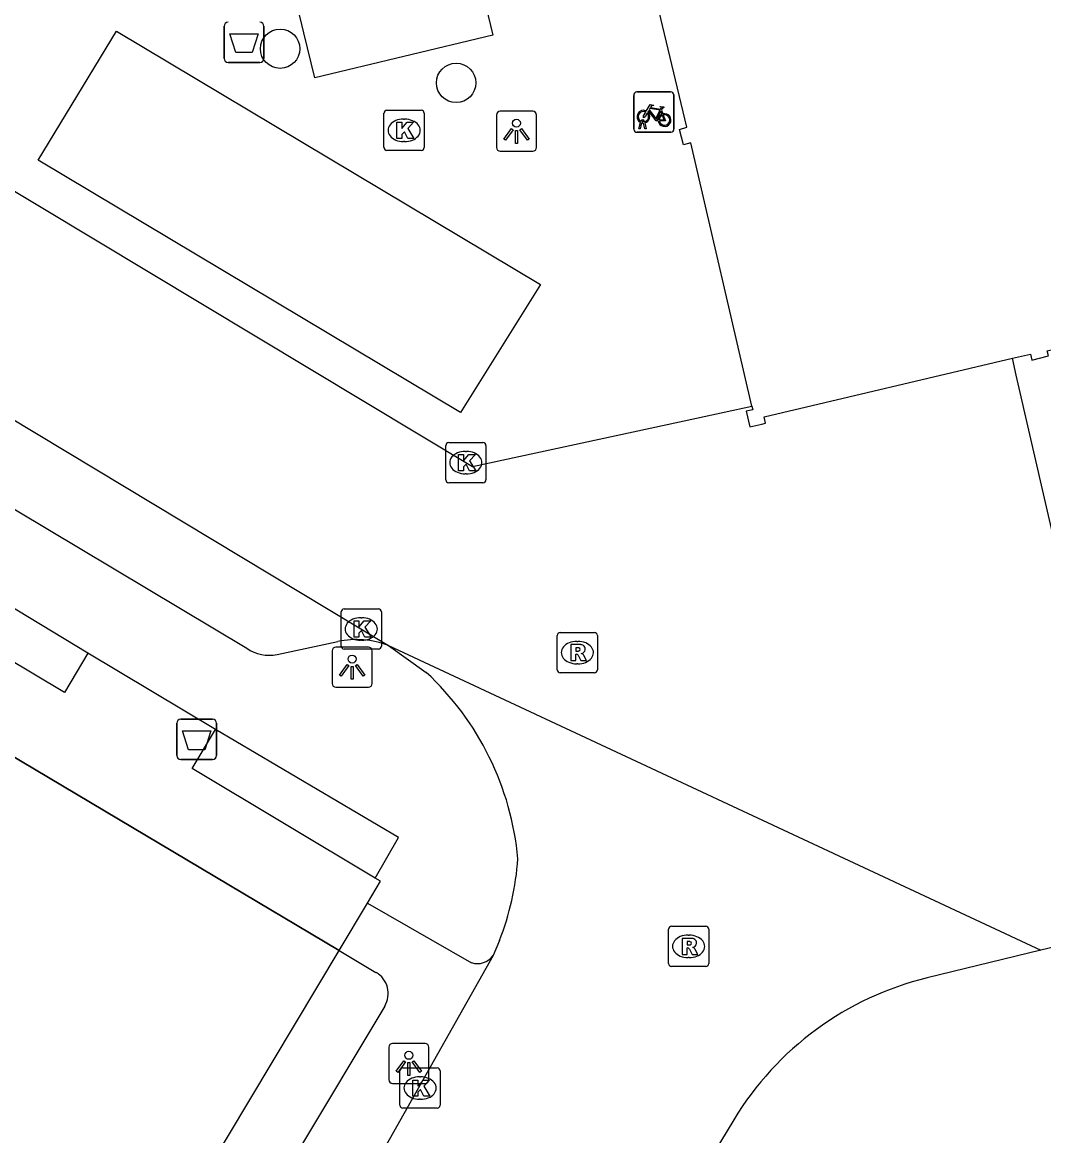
# Model space of a CAD drawing. Extents: x 158461 to 159795, y 387220 to 388672.
# Drawn here: x 159287.49 to 159312.9, y 388181.8 to 388209.51 of the extents above; entities that cross this region are included whole.
import ezdxf

# ---------------------------------------------------------------- set-up
doc = ezdxf.new("R2010")
doc.units = 0
for name, color, linetype in [('IMGEO_Afvalbak', 7, 'Continuous'), ('IMGEO_Boom', 7, 'Continuous'), ('IMGEO_Fietsenrek', 7, 'Continuous'), ('IMGEO_Kolk', 7, 'Continuous'), ('IMGEO_Lichtpunt', 7, 'Continuous'), ('IMGEO_Pand', 7, 'Continuous'), ('IMGEO_Pand_overbouw', 7, 'Continuous'), ('IMGEO_Parkeervlak_open', 7, 'Continuous'), ('IMGEO_Rijbaan_lokaal_gesloten', 7, 'Continuous'), ('IMGEO_Rijbaan_lokaal_open', 7, 'Continuous'), ('IMGEO_Rioolput', 7, 'Continuous'), ('IMGEO_Voetpad_open', 7, 'Continuous')]:
    doc.layers.add(name, color=color, linetype=linetype)

msp = doc.modelspace()

# ---------------------------------------------------------------- linework, layer by layer
at = {"layer": 'IMGEO_Afvalbak'}
for p, q in [((159292.509, 388208.608), (159292.509, 388209.408)), ((159292.509, 388209.408), (159292.509, 388208.608)), ((159293.499, 388209.408), (159293.499, 388208.608)), ((159293.499, 388208.608), (159293.499, 388209.408)), ((159293.399, 388208.508), (159292.609, 388208.508)), ((159292.609, 388208.508), (159293.399, 388208.508)), ((159291.332, 388191.265), (159291.332, 388192.065)), ((159291.332, 388192.065), (159291.332, 388191.265)), ((159291.432, 388192.165), (159292.222, 388192.165)), ((159292.222, 388192.165), (159291.432, 388192.165)), ((159292.322, 388192.065), (159292.322, 388191.265)), ((159292.322, 388191.265), (159292.322, 388192.065)), ((159292.222, 388191.165), (159291.432, 388191.165)), ((159291.432, 388191.165), (159292.222, 388191.165))]:
    msp.add_line(p, q, dxfattribs=at)
for points in [[(159292.652, 388209.222), (159293.356, 388209.222), (159293.207, 388208.752), (159292.801, 388208.752), (159292.652, 388209.222)], [(159291.475, 388191.879), (159292.179, 388191.879), (159292.03, 388191.409), (159291.624, 388191.409), (159291.475, 388191.879)]]:
    msp.add_lwpolyline(points, dxfattribs=at)
for centre, start, end in [((159292.609, 388209.408), 90, 180), ((159292.609, 388209.408), 90, 180), ((159293.399, 388209.408), 0, 90), ((159293.399, 388209.408), 360, 90), ((159292.609, 388208.608), 180, 270), ((159292.609, 388208.608), 180, 270), ((159293.399, 388208.608), 270, 0), ((159293.399, 388208.608), 270, 0), ((159291.432, 388192.065), 90, 180), ((159291.432, 388192.065), 90, 180), ((159292.222, 388192.065), 0, 90), ((159292.222, 388192.065), 360, 90), ((159291.432, 388191.265), 180, 270), ((159291.432, 388191.265), 180, 270), ((159292.222, 388191.265), 270, 0), ((159292.222, 388191.265), 270, 0)]:
    msp.add_arc(centre, 0.1, start, end, dxfattribs=at)
at = {"layer": 'IMGEO_Boom'}
for centre in [(159293.902, 388208.85), (159298.28, 388207.999)]:
    msp.add_circle(centre, 0.489, dxfattribs=at)
at = {"layer": 'IMGEO_Fietsenrek'}
for p, q in [((159302.774, 388207.773), (159303.615, 388207.773)), ((159303.615, 388207.773), (159302.774, 388207.773)), ((159303.699, 388207.698), (159303.699, 388206.857)), ((159303.699, 388206.857), (159303.699, 388207.698)), ((159302.699, 388206.848), (159302.699, 388207.689)), ((159302.699, 388207.689), (159302.699, 388206.848)), ((159303.386, 388207.322), (159303.422, 388207.227)), ((159302.826, 388206.857), (159302.865, 388207.017)), ((159302.895, 388207.005), (159302.86, 388206.857)), ((159302.937, 388207.029), (159302.936, 388207.033)), ((159302.978, 388206.857), (159302.944, 388206.999)), ((159302.968, 388207.04), (159302.969, 388207.033)), ((159302.976, 388207.003), (159303.011, 388206.857)), ((159303.624, 388206.773), (159302.783, 388206.773)), ((159302.783, 388206.773), (159303.624, 388206.773)), ((159302.86, 388206.857), (159302.826, 388206.857)), ((159303.011, 388206.857), (159302.978, 388206.857))]:
    msp.add_line(p, q, dxfattribs=at)
for points in [[(159303.012, 388207.299), (159303.107, 388207.463), (159303.193, 388207.449), (159303.195, 388207.44), (159303.139, 388207.429), (159303.112, 388207.384), (159303.368, 388207.343)], [(159303.033, 388207.247), (159302.981, 388207.157), (159302.941, 388207.132), (159302.942, 388207.179), (159302.997, 388207.273)], [(159303.308, 388207.055), (159303.258, 388207.055), (159303.067, 388207.306), (159303.048, 388207.274)], [(159303.355, 388207.318), (159303.098, 388207.359), (159303.081, 388207.33), (159303.248, 388207.11), (159303.355, 388207.318)], [(159303.403, 388207.22), (159303.373, 388207.297), (159303.264, 388207.079), (159303.307, 388207.079)], [(159303.337, 388207.079), (159303.457, 388207.078), (159303.413, 388207.192)], [(159303.433, 388207.199), (159303.488, 388207.054), (159303.338, 388207.054)], [(159303.368, 388207.343), (159303.393, 388207.392), (159303.387, 388207.396), (159303.364, 388207.4), (159303.352, 388207.407), (159303.351, 388207.41), (159303.353, 388207.415), (159303.448, 388207.4), (159303.45, 388207.39), (159303.44, 388207.377), (159303.428, 388207.371), (159303.414, 388207.377), (159303.386, 388207.322)]]:
    msp.add_lwpolyline(points, dxfattribs=at)
for centre, radius, start, end in [((159302.777, 388207.695), 0.0779, 92.4484, 184.2845), ((159302.777, 388207.695), 0.0779, 92.4484, 184.2845), ((159303.621, 388207.695), 0.0779, 2.4484, 94.2845), ((159303.621, 388207.695), 0.0779, 2.4484, 94.2845), ((159302.939, 388207.158), 0.159, 62.6766, 242.1369), ((159302.939, 388207.158), 0.129, 63.3192, 238.903), ((159302.939, 388207.158), 0.129, 283.6043, 43.4302), ((159302.939, 388207.158), 0.159, 283.5766, 46.6042), ((159303.466, 388207.074), 0.159, 113.3408, 178.3217), ((159303.466, 388207.074), 0.159, 187.0065, 105.7708), ((159303.466, 388207.074), 0.129, 113.923, 177.9556), ((159303.466, 388207.074), 0.129, 188.6715, 104.5883), ((159302.919, 388207.029), 0.0499, 12.8025, 158.6934), ((159302.939, 388207.158), 0.159, 253.9967, 271.7867), ((159302.919, 388207.029), 0.0174, 12.8025, 163.4502), ((159302.939, 388207.158), 0.129, 253.415, 269.0204), ((159302.777, 388206.851), 0.0779, 182.4484, 274.2845), ((159302.777, 388206.851), 0.0779, 182.4484, 274.2845), ((159303.621, 388206.851), 0.0779, 272.4484, 4.2845), ((159303.621, 388206.851), 0.0779, 272.4484, 4.2845)]:
    msp.add_arc(centre, radius, start, end, dxfattribs=at)
at = {"layer": 'IMGEO_Kolk'}
for p, q in [((159296.486, 388206.392), (159296.486, 388207.244)), ((159296.561, 388207.318), (159297.413, 388207.318)), ((159297.487, 388207.244), (159297.487, 388206.392)), ((159296.974, 388207.098), (159296.999, 388207.098)), ((159297.413, 388206.318), (159296.561, 388206.318)), ((159296.997, 388206.538), (159296.972, 388206.538)), ((159298.022, 388198.125), (159298.022, 388198.977)), ((159298.097, 388199.051), (159298.949, 388199.051)), ((159298.51, 388198.831), (159298.535, 388198.831)), ((159299.023, 388198.977), (159299.023, 388198.125)), ((159298.949, 388198.051), (159298.097, 388198.051)), ((159298.533, 388198.271), (159298.508, 388198.271)), ((159295.42, 388193.986), (159295.42, 388194.838)), ((159295.495, 388194.912), (159296.347, 388194.912)), ((159295.908, 388194.692), (159295.933, 388194.692)), ((159296.421, 388194.838), (159296.421, 388193.986)), ((159295.931, 388194.132), (159295.906, 388194.132)), ((159296.347, 388193.912), (159295.495, 388193.912)), ((159296.883, 388182.564), (159296.883, 388183.416)), ((159296.958, 388183.49), (159297.81, 388183.49)), ((159297.884, 388183.416), (159297.884, 388182.564)), ((159297.371, 388183.27), (159297.396, 388183.27)), ((159297.81, 388182.49), (159296.958, 388182.49)), ((159297.394, 388182.71), (159297.369, 388182.71))]:
    msp.add_line(p, q, dxfattribs=at)
for points in [[(159296.486, 388206.392), (159296.486, 388207.244)], [(159296.561, 388207.318), (159297.413, 388207.318)], [(159297.487, 388207.244), (159297.487, 388206.392)], [(159296.807, 388207.018), (159296.93, 388207.018), (159296.93, 388206.867), (159297.06, 388207.018), (159297.224, 388207.018), (159297.078, 388206.867), (159297.231, 388206.618), (159297.079, 388206.618), (159296.994, 388206.782), (159296.93, 388206.715), (159296.93, 388206.618), (159296.807, 388206.618), (159296.807, 388207.018)], [(159297.413, 388206.318), (159296.561, 388206.318)], [(159298.022, 388198.125), (159298.022, 388198.977)], [(159298.097, 388199.051), (159298.949, 388199.051)], [(159299.023, 388198.977), (159299.023, 388198.125)], [(159298.343, 388198.751), (159298.466, 388198.751), (159298.466, 388198.6), (159298.596, 388198.751), (159298.76, 388198.751), (159298.614, 388198.6), (159298.767, 388198.351), (159298.615, 388198.351), (159298.53, 388198.515), (159298.466, 388198.448), (159298.466, 388198.351), (159298.343, 388198.351), (159298.343, 388198.751)], [(159298.949, 388198.051), (159298.097, 388198.051)], [(159295.42, 388193.986), (159295.42, 388194.838)], [(159295.495, 388194.912), (159296.347, 388194.912)], [(159296.421, 388194.838), (159296.421, 388193.986)], [(159295.741, 388194.612), (159295.864, 388194.612), (159295.864, 388194.461), (159295.994, 388194.612), (159296.158, 388194.612), (159296.012, 388194.461), (159296.165, 388194.212), (159296.013, 388194.212), (159295.928, 388194.376), (159295.864, 388194.309), (159295.864, 388194.212), (159295.741, 388194.212), (159295.741, 388194.612)], [(159296.347, 388193.912), (159295.495, 388193.912)], [(159296.883, 388182.564), (159296.883, 388183.416)], [(159296.958, 388183.49), (159297.81, 388183.49)], [(159297.884, 388183.416), (159297.884, 388182.564)], [(159297.204, 388183.19), (159297.327, 388183.19), (159297.327, 388183.039), (159297.457, 388183.19), (159297.621, 388183.19), (159297.475, 388183.039), (159297.628, 388182.79), (159297.476, 388182.79), (159297.391, 388182.954), (159297.327, 388182.887), (159297.327, 388182.79), (159297.204, 388182.79), (159297.204, 388183.19)], [(159297.81, 388182.49), (159296.958, 388182.49)]]:
    msp.add_lwpolyline(points, dxfattribs=at)
for centre, start, end in [((159296.563, 388207.242), 91.552, 178.448), ((159296.563, 388207.242), 91.552, 178.448), ((159297.411, 388207.242), 1.552, 88.448), ((159297.411, 388207.242), 1.552, 88.448), ((159296.563, 388206.394), 181.552, 268.448), ((159296.563, 388206.394), 181.552, 268.448), ((159297.411, 388206.394), 271.552, 358.448), ((159297.411, 388206.394), 271.552, 358.448), ((159298.099, 388198.975), 91.552, 178.448), ((159298.099, 388198.975), 91.552, 178.448), ((159298.947, 388198.975), 1.552, 88.448), ((159298.947, 388198.975), 1.552, 88.448), ((159298.099, 388198.127), 181.552, 268.448), ((159298.099, 388198.127), 181.552, 268.448), ((159298.947, 388198.127), 271.552, 358.448), ((159298.947, 388198.127), 271.552, 358.448), ((159295.497, 388194.836), 91.552, 178.448), ((159295.497, 388194.836), 91.552, 178.448), ((159296.345, 388194.836), 1.552, 88.448), ((159296.345, 388194.836), 1.552, 88.448), ((159295.497, 388193.988), 181.552, 268.448), ((159295.497, 388193.988), 181.552, 268.448), ((159296.345, 388193.988), 271.552, 358.448), ((159296.345, 388193.988), 271.552, 358.448), ((159296.96, 388183.414), 91.552, 178.448), ((159296.96, 388183.414), 91.552, 178.448), ((159297.808, 388183.414), 1.552, 88.448), ((159297.808, 388183.414), 1.552, 88.448), ((159296.96, 388182.566), 181.552, 268.448), ((159296.96, 388182.566), 181.552, 268.448), ((159297.808, 388182.566), 271.552, 358.448), ((159297.808, 388182.566), 271.552, 358.448)]:
    msp.add_arc(centre, 0.0765, start, end, dxfattribs=at)
for centre, major_axis, ratio, start_param, end_param in [((159296.973, 388206.818), (-0.387, 0.002), 0.722429, 4.712389, 7.853982), ((159296.998, 388206.818), (-0.39, 0.002), 0.717154, 1.570796, 4.712389), ((159298.509, 388198.551), (-0.387, 0.002), 0.722429, 4.712389, 7.853982), ((159298.534, 388198.551), (-0.39, 0.002), 0.717154, 1.570796, 4.712389), ((159295.907, 388194.412), (-0.387, 0.002), 0.722429, 4.712389, 7.853982), ((159295.932, 388194.412), (-0.39, 0.002), 0.717154, 1.570796, 4.712389), ((159297.37, 388182.99), (-0.387, 0.002), 0.722429, 4.712389, 7.853982), ((159297.395, 388182.99), (-0.39, 0.002), 0.717154, 1.570796, 4.712389)]:
    msp.add_ellipse(centre, major_axis=major_axis, ratio=ratio, start_param=start_param, end_param=end_param, dxfattribs=at)
at = {"layer": 'IMGEO_Lichtpunt'}
for p, q in [((159299.283, 388207.199), (159299.283, 388206.392)), ((159299.283, 388207.199), (159299.283, 388206.392)), ((159300.185, 388207.294), (159299.377, 388207.294)), ((159300.185, 388207.294), (159299.377, 388207.294)), ((159300.279, 388206.392), (159300.279, 388207.199)), ((159300.279, 388206.392), (159300.279, 388207.199)), ((159299.377, 388206.298), (159300.185, 388206.298)), ((159299.377, 388206.298), (159300.185, 388206.298)), ((159295.195, 388193.866), (159295.195, 388193.059)), ((159295.195, 388193.866), (159295.195, 388193.059)), ((159296.097, 388193.961), (159295.289, 388193.961)), ((159296.097, 388193.961), (159295.289, 388193.961)), ((159296.191, 388193.059), (159296.191, 388193.866)), ((159296.191, 388193.059), (159296.191, 388193.866)), ((159295.289, 388192.965), (159296.097, 388192.965)), ((159295.289, 388192.965), (159296.097, 388192.965)), ((159296.605, 388184.007), (159296.605, 388183.2)), ((159296.605, 388184.007), (159296.605, 388183.2)), ((159297.507, 388184.102), (159296.699, 388184.102)), ((159297.507, 388184.102), (159296.699, 388184.102)), ((159297.601, 388183.2), (159297.601, 388184.007)), ((159297.601, 388183.2), (159297.601, 388184.007)), ((159296.699, 388183.106), (159297.507, 388183.106)), ((159296.699, 388183.106), (159297.507, 388183.106))]:
    msp.add_line(p, q, dxfattribs=at)
for points in [[(159299.657, 388206.863), (159299.696, 388206.835), (159299.508, 388206.573), (159299.47, 388206.6), (159299.657, 388206.863)], [(159299.869, 388206.835), (159299.907, 388206.862), (159300.094, 388206.6), (159300.055, 388206.572), (159299.869, 388206.835)], [(159299.759, 388206.815), (159299.806, 388206.815), (159299.806, 388206.493), (159299.759, 388206.493), (159299.759, 388206.815)], [(159295.569, 388193.53), (159295.608, 388193.502), (159295.42, 388193.24), (159295.382, 388193.267), (159295.569, 388193.53)], [(159295.671, 388193.482), (159295.718, 388193.482), (159295.718, 388193.16), (159295.671, 388193.16), (159295.671, 388193.482)], [(159295.781, 388193.502), (159295.819, 388193.529), (159296.006, 388193.267), (159295.967, 388193.239), (159295.781, 388193.502)], [(159296.979, 388183.671), (159297.018, 388183.643), (159296.83, 388183.381), (159296.792, 388183.408), (159296.979, 388183.671)], [(159297.081, 388183.623), (159297.128, 388183.623), (159297.128, 388183.301), (159297.081, 388183.301), (159297.081, 388183.623)], [(159297.191, 388183.643), (159297.229, 388183.67), (159297.416, 388183.408), (159297.377, 388183.38), (159297.191, 388183.643)]]:
    msp.add_lwpolyline(points, dxfattribs=at)
for centre in [(159299.782, 388206.997), (159295.694, 388193.664), (159297.104, 388183.805)]:
    msp.add_circle(centre, 0.0994, dxfattribs=at)
for centre, start, end in [((159299.377, 388207.199), 90, 180), ((159299.377, 388207.199), 90, 180), ((159300.185, 388207.199), 0, 90), ((159300.185, 388207.199), 0, 90), ((159299.377, 388206.392), 180, 270), ((159299.377, 388206.392), 180, 270), ((159300.185, 388206.392), 270, 0), ((159300.185, 388206.392), 270, 360), ((159295.289, 388193.866), 90, 180), ((159295.289, 388193.866), 90, 180), ((159296.097, 388193.866), 0, 90), ((159296.097, 388193.866), 0, 90), ((159295.289, 388193.059), 180, 270), ((159295.289, 388193.059), 180, 270), ((159296.097, 388193.059), 270, 0), ((159296.097, 388193.059), 270, 360), ((159296.699, 388184.007), 90, 180), ((159296.699, 388184.007), 90, 180), ((159297.507, 388184.007), 0, 90), ((159297.507, 388184.007), 0, 90), ((159296.699, 388183.2), 180, 270), ((159296.699, 388183.2), 180, 270), ((159297.507, 388183.2), 270, 0), ((159297.507, 388183.2), 270, 360)]:
    msp.add_arc(centre, 0.0946, start, end, dxfattribs=at)
at = {"layer": 'IMGEO_Pand'}
for points in [[(159305.64, 388199.96), (159304.118, 388206.505), (159303.939, 388206.456), (159303.834, 388206.843), (159304.018, 388206.895), (159302.442, 388213.492), (159302.275, 388213.455), (159302.183, 388213.841), (159302.326, 388213.907), (159299.101, 388227.481), (159304.393, 388228.674), (159305.988, 388229.033), (159305.879, 388229.5), (159306.08, 388229.563), (159305.237, 388233.129), (159304.511, 388236.196), (159304.304, 388236.163), (159304.223, 388236.528), (159304.585, 388236.613), (159304.647, 388236.464), (159306.203, 388236.84), (159306.097, 388237.279), (159305.971, 388237.812)], [(159312.118, 388201.147), (159312.566, 388201.253), (159312.603, 388201.104), (159313.014, 388201.211), (159312.983, 388201.334), (159319.589, 388202.964), (159319.636, 388202.78), (159319.954, 388202.865), (159319.927, 388202.973), (159326.565, 388204.562), (159326.614, 388204.417), (159326.983, 388204.511), (159326.944, 388204.666), (159333.585, 388206.233), (159333.625, 388206.084), (159334.011, 388206.182), (159335.629, 388199.278)], [(159295.371, 388186.415), (159282.989, 388193.781), (159283.611, 388194.827), (159270.691, 388202.514)], [(159305.64, 388199.96), (159305.662, 388199.867), (159305.493, 388199.83), (159305.585, 388199.443), (159305.888, 388199.512), (159305.976, 388199.531), (159305.943, 388199.687), (159312.118, 388201.147)], [(159288.172, 388174.377), (159295.371, 388186.415)]]:
    msp.add_lwpolyline(points, dxfattribs=at)
at = {"layer": 'IMGEO_Pand_overbouw'}
msp.add_lwpolyline([(159271.736, 388204.222), (159270.691, 388202.514), (159283.611, 388194.827), (159282.989, 388193.781), (159295.371, 388186.415), (159296.076, 388187.594), (159296.4, 388188.135), (159296.269, 388188.213), (159291.713, 388190.938), (159292.294, 388191.91), (159289.12, 388193.808), (159288.535, 388192.829), (159284.078, 388195.494), (159284.676, 388196.495), (159279.718, 388199.46), (159280.203, 388200.27), (159277.089, 388202.133), (159276.599, 388201.313)], close=True, dxfattribs=at)
at = {"layer": 'IMGEO_Parkeervlak_open'}
msp.add_lwpolyline([(159295.371, 388186.415), (159296.076, 388187.594)], dxfattribs=at)
at = {"layer": 'IMGEO_Rijbaan_lokaal_gesloten'}
msp.add_lwpolyline([(159313.745, 388194.065), (159312.214, 388200.728), (159312.118, 388201.147)], dxfattribs=at)
at = {"layer": 'IMGEO_Rijbaan_lokaal_open'}
for points in [[(159285.247, 388206.534), (159298.692, 388198.451), (159304.264, 388199.661), (159305.64, 388199.96)], [(159282.727, 388202.35), (159296.599, 388193.998)], [(159296.599, 388193.998), (159312.829, 388186.418)], [(159296.599, 388193.998), (159297.535, 388193.333)], [(159337.246, 388192.351), (159315.657, 388187.105), (159312.829, 388186.418)], [(159299.357, 388186.658), (159299.2, 388186.29)], [(159312.829, 388186.418), (159310.001, 388185.731)], [(159299.2, 388186.29), (159291.698, 388172.984), (159291.387, 388172.458)], [(159305.187, 388182.202), (159301.038, 388175.339), (159297.416, 388169.349), (159286.422, 388151.165)]]:
    msp.add_lwpolyline(points, dxfattribs=at)
for centre, radius, start, end in [((159292.633, 388188.039), 7.215, 5.2331, 47.2028), ((159292.92, 388189.185), 6.915, 338.5664, 355.9539), ((159311.828, 388178.191), 7.758, 103.619, 148.8691)]:
    msp.add_arc(centre, radius, start, end, dxfattribs=at)
at = {"layer": 'IMGEO_Rioolput'}
for p, q in [((159300.795, 388193.399), (159300.795, 388194.251)), ((159300.87, 388194.325), (159301.722, 388194.325)), ((159301.796, 388194.251), (159301.796, 388193.399)), ((159301.283, 388194.105), (159301.308, 388194.105)), ((159301.722, 388193.325), (159300.87, 388193.325)), ((159301.306, 388193.545), (159301.281, 388193.545)), ((159303.563, 388186.089), (159303.563, 388186.941)), ((159303.638, 388187.015), (159304.49, 388187.015)), ((159304.564, 388186.941), (159304.564, 388186.089)), ((159304.051, 388186.795), (159304.076, 388186.795)), ((159304.074, 388186.235), (159304.049, 388186.235)), ((159304.49, 388186.015), (159303.638, 388186.015))]:
    msp.add_line(p, q, dxfattribs=at)
for points in [[(159300.795, 388193.399), (159300.795, 388194.251)], [(159300.87, 388194.325), (159301.722, 388194.325)], [(159301.796, 388194.251), (159301.796, 388193.399)], [(159301.384, 388194.023), (159301.132, 388194.025), (159301.132, 388193.625)], [(159301.31, 388193.944), (159301.256, 388193.944), (159301.256, 388193.863)], [(159301.256, 388193.863), (159301.308, 388193.863)], [(159301.132, 388193.625), (159301.256, 388193.625), (159301.256, 388193.787), (159301.267, 388193.787)], [(159301.314, 388193.758), (159301.385, 388193.625), (159301.525, 388193.625), (159301.46, 388193.751)], [(159301.722, 388193.325), (159300.87, 388193.325)], [(159303.563, 388186.089), (159303.563, 388186.941)], [(159303.638, 388187.015), (159304.49, 388187.015)], [(159304.564, 388186.941), (159304.564, 388186.089)], [(159304.152, 388186.713), (159303.9, 388186.715), (159303.9, 388186.315)], [(159303.9, 388186.315), (159304.024, 388186.315), (159304.024, 388186.477), (159304.035, 388186.477)], [(159304.078, 388186.634), (159304.024, 388186.634), (159304.024, 388186.553)], [(159304.024, 388186.553), (159304.076, 388186.553)], [(159304.082, 388186.448), (159304.153, 388186.315), (159304.293, 388186.315), (159304.228, 388186.441)], [(159304.49, 388186.015), (159303.638, 388186.015)]]:
    msp.add_lwpolyline(points, dxfattribs=at)
for centre, radius, start, end in [((159300.872, 388194.249), 0.0765, 91.552, 178.448), ((159300.872, 388194.249), 0.0765, 91.552, 178.448), ((159301.72, 388194.249), 0.0765, 1.552, 88.448), ((159301.72, 388194.249), 0.0765, 1.552, 88.448), ((159301.292, 388194.052), 0.19, 274.7715, 282.9687), ((159301.316, 388193.848), 0.0964, 77.0061, 93.1865), ((159301.33, 388193.905), 0.0378, 276.6634, 79.6772), ((159301.383, 388193.913), 0.109, 350.3612, 89.416), ((159301.381, 388193.913), 0.112, 277.5842, 350.9817), ((159301.266, 388193.734), 0.0533, 26.0293, 88.6989), ((159301.365, 388193.698), 0.108, 29.5134, 73.7905), ((159300.872, 388193.401), 0.0765, 181.552, 268.448), ((159300.872, 388193.401), 0.0765, 181.552, 268.448), ((159301.72, 388193.401), 0.0765, 271.552, 358.448), ((159301.72, 388193.401), 0.0765, 271.552, 358.448), ((159303.64, 388186.939), 0.0765, 91.552, 178.448), ((159303.64, 388186.939), 0.0765, 91.552, 178.448), ((159304.488, 388186.939), 0.0765, 1.552, 88.448), ((159304.488, 388186.939), 0.0765, 1.552, 88.448), ((159304.151, 388186.603), 0.109, 350.3612, 89.416), ((159304.034, 388186.424), 0.0533, 26.0293, 88.6989), ((159304.06, 388186.742), 0.19, 274.7715, 282.9687), ((159304.084, 388186.538), 0.0964, 77.0061, 93.1865), ((159304.098, 388186.595), 0.0378, 276.6634, 79.6772), ((159304.149, 388186.603), 0.112, 277.5842, 350.9817), ((159304.133, 388186.388), 0.108, 29.5134, 73.7905), ((159303.64, 388186.091), 0.0765, 181.552, 268.448), ((159303.64, 388186.091), 0.0765, 181.552, 268.448), ((159304.488, 388186.091), 0.0765, 271.552, 358.448), ((159304.488, 388186.091), 0.0765, 271.552, 358.448)]:
    msp.add_arc(centre, radius, start, end, dxfattribs=at)
for centre, major_axis, ratio, start_param, end_param in [((159301.282, 388193.825), (-0.387, 0.002), 0.722429, 4.712389, 7.853982), ((159301.307, 388193.825), (-0.39, 0.002), 0.717154, 1.570796, 4.712389), ((159304.05, 388186.515), (-0.387, 0.002), 0.722429, 4.712389, 7.853982), ((159304.075, 388186.515), (-0.39, 0.002), 0.717154, 1.570796, 4.712389)]:
    msp.add_ellipse(centre, major_axis=major_axis, ratio=ratio, start_param=start_param, end_param=end_param, dxfattribs=at)
at = {"layer": 'IMGEO_Voetpad_open'}
for points in [[(159298.122, 388213.63), (159299.19, 388209.188), (159294.765, 388208.124), (159294.496, 388209.244), (159293.697, 388212.566), (159298.122, 388213.63)], [(159289.834, 388209.284), (159300.377, 388202.984), (159298.389, 388199.8), (159287.882, 388206.073), (159289.834, 388209.284)], [(159296.076, 388187.594), (159296.4, 388188.135), (159296.269, 388188.213), (159296.849, 388189.223), (159292.294, 388191.91), (159289.12, 388193.808), (159284.676, 388196.495), (159285.16, 388197.306), (159280.997, 388199.795)], [(159284.014, 388199.352), (159293.075, 388193.932)], [(159293.829, 388193.779), (159295.339, 388194.098)], [(159296.076, 388187.594), (159298.662, 388186.11)], [(159295.371, 388186.415), (159296.287, 388185.869)], [(159296.504, 388185.031), (159289.991, 388174.155)]]:
    msp.add_lwpolyline(points, dxfattribs=at)
for centre, radius, start, end in [((159295.803, 388191.96), 2.188, 68.673, 102.2515), ((159293.625, 388194.71), 0.953, 234.7213, 282.3375), ((159298.81, 388186.562), 0.475, 251.8589, 325.1387), ((159295.983, 388185.343), 0.608, 329.0898, 59.9459)]:
    msp.add_arc(centre, radius, start, end, dxfattribs=at)

doc.saveas('drawing.dxf')
